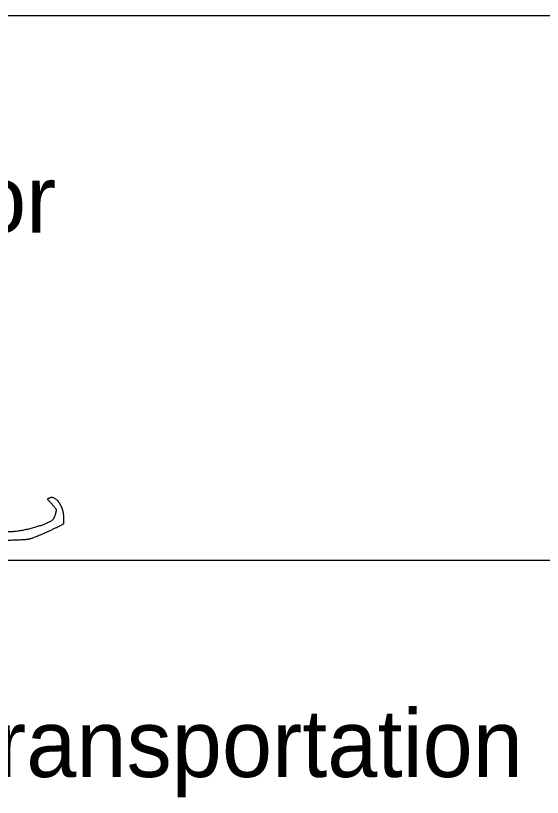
# Model space of a CAD drawing. Extents: x 0 to 34, y 0 to 22.
# Drawn here: x 26.68 to 27.773, y 7.305 to 8.926 of the extents above; entities that cross this region are included whole.
import ezdxf

# ---------------------------------------------------------------- set-up
doc = ezdxf.new("R2010")
doc.units = 0
doc.layers.add('SH_Data', color=7, linetype='Continuous')
doc.layers.add('SH_Text', color=7, linetype='Continuous')

msp = doc.modelspace()

# ---------------------------------------------------------------- linework, layer by layer
at = {"layer": 'SH_Data'}
for p, q in [((24.5279, 8.9262), (28.0279, 8.9262)), ((24.5279, 7.7968), (28.0279, 7.7968))]:
    msp.add_line(p, q, dxfattribs=at)
at = {"layer": 'SH_Text'}
for points in [[(26.7524, 7.9163), (26.7471, 7.922), (26.7468, 7.9247), (26.7515, 7.9264)], [(26.7515, 7.9264), (26.76, 7.9297), (26.7785, 7.9048), (26.7795, 7.8885)], [(26.7615, 7.8872), (26.7655, 7.899), (26.7639, 7.9039), (26.7524, 7.9163)], [(26.7126, 7.863), (26.7363, 7.8692), (26.7593, 7.8806), (26.7615, 7.8872)], [(26.7795, 7.8885), (26.7804, 7.8732), (26.7778, 7.8701), (26.7544, 7.8591)], [(26.6328, 7.8653), (26.6328, 7.8568), (26.6834, 7.8553), (26.7126, 7.863)], [(26.7544, 7.8591), (26.7196, 7.8428), (26.6985, 7.838), (26.6592, 7.8376)]]:
    msp.add_open_spline(points, degree=2, dxfattribs=at)

# ---------------------------------------------------------------- texts
for s, p in [('District       Deputy Director', (24.5279, 8.4762)), ('Director, Department of Transportation', (24.5279, 7.3468))]:
    msp.add_text(s, height=0.14, dxfattribs=at).set_placement(p)

doc.saveas('drawing.dxf')
